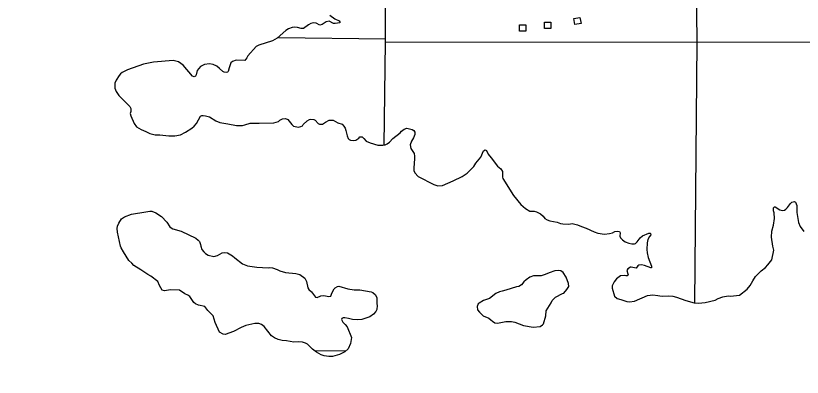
# Model space of a CAD drawing. Extents: x -19 to 366, y -4 to 359.
# Drawn here: x 138.218 to 140.733, y 199.977 to 201.135 of the extents above; entities that cross this region are included whole.
import ezdxf

# ---------------------------------------------------------------- set-up
doc = ezdxf.new("R2010")
doc.units = 0
for name, color, linetype in [('21', 7, 'Continuous'), ('R_Axis', 7, 'Continuous'), ('R_Axis Annot', 7, 'Continuous'), ('R_Border Prem', 7, 'Continuous'), ('Sheet Fence', 7, 'Continuous')]:
    doc.layers.add(name, color=color, linetype=linetype)

msp = doc.modelspace()

# ---------------------------------------------------------------- linework, layer by layer
at = {"layer": '21'}
for points in [[(140.0061, 201.1063), (140.0024, 201.1257), (140.0218, 201.1294), (140.0255, 201.11)], [(139.8291, 201.0853), (139.8291, 201.105), (139.8489, 201.105), (139.8489, 201.0853)], [(139.9092, 201.0943), (139.9092, 201.114), (139.9289, 201.114), (139.9289, 201.0943)]]:
    msp.add_lwpolyline(points, close=True, dxfattribs=at)
at = {"layer": 'R_Axis'}
msp.add_lwpolyline([(139.3955, 200.7198), (139.4, 201.0495), (139.3999, 201.0609), (139.3945, 202.0507), (139.3944, 202.0621), (139.3873, 203.0536), (139.3874, 203.0648), (139.3896, 204.0685)], dxfattribs=at)
at = {"layer": 'R_Axis Annot'}
for points in [[(140.397, 201.0494), (140.3912, 201.5333)], [(139.0577, 201.0651), (139.3999, 201.0609)], [(140.397, 201.0494), (139.4, 201.0495)], [(140.3893, 200.2155), (140.397, 201.0494)], [(141.3959, 201.0504), (140.397, 201.0494)], [(139.2723, 200.0607), (139.1736, 200.0617)]]:
    msp.add_lwpolyline(points, dxfattribs=at)
at = {"layer": 'R_Border Prem'}
for points in [[(139.2226, 201.1368), (139.2385, 201.1246), (139.2525, 201.1178), (139.2544, 201.1148), (139.2536, 201.1121), (139.2393, 201.1098), (139.2336, 201.1098), (139.2196, 201.117), (139.2105, 201.1151), (139.1977, 201.1068), (139.1901, 201.1049), (139.1784, 201.1109), (139.1697, 201.1117), (139.1618, 201.1098), (139.1534, 201.106), (139.1383, 201.0942), (139.13, 201.0939), (139.1191, 201.0973), (139.1107, 201.098), (139.1013, 201.0965), (139.09, 201.0927), (139.0809, 201.0878), (139.0533, 201.0627), (139.0386, 201.0548), (138.9951, 201.0399), (138.9868, 201.0362), (138.9604, 201.0058), (138.957, 200.9993), (138.9502, 200.9914), (138.9226, 200.9925), (138.9109, 200.9883), (138.906, 200.9834), (138.9003, 200.9682), (138.8973, 200.9565), (138.895, 200.9534), (138.8909, 200.9527), (138.8837, 200.9534), (138.8799, 200.9557), (138.8697, 200.9659), (138.8602, 200.9728), (138.8489, 200.9781), (138.8372, 200.9807), (138.8213, 200.9788), (138.8084, 200.9716), (138.7983, 200.9591), (138.7949, 200.9458), (138.7922, 200.9416), (138.7877, 200.9394), (138.7828, 200.9416), (138.7529, 200.9765), (138.7377, 200.9868), (138.7211, 200.9917), (138.6584, 200.9864), (138.6266, 200.9791), (138.5752, 200.9609), (138.5578, 200.9526), (138.5522, 200.9484)], [(138.5522, 200.9484), (138.548, 200.9431), (138.539, 200.9279), (138.5348, 200.9192), (138.5341, 200.9116), (138.5348, 200.9029), (138.539, 200.8915), (138.547, 200.8797), (138.5829, 200.8437), (138.5852, 200.8376), (138.5856, 200.8278), (138.5837, 200.8217), (138.5852, 200.8137), (138.5966, 200.7891), (138.6037, 200.7792), (138.6192, 200.7701), (138.634, 200.7641), (138.6465, 200.7576), (138.6635, 200.7534), (138.6786, 200.7531), (138.7073, 200.75), (138.7259, 200.7504), (138.744, 200.7535), (138.7606, 200.7622), (138.7807, 200.7743), (138.7882, 200.7812), (138.7954, 200.7895), (138.809, 200.813), (138.8124, 200.8149), (138.8169, 200.8153), (138.8245, 200.8142), (138.8369, 200.8104), (138.8574, 200.7983), (138.8702, 200.7926), (138.8959, 200.7888), (138.9235, 200.7827), (138.9424, 200.7831), (138.9507, 200.785), (138.967, 200.7911), (138.9961, 200.7907), (139.0434, 200.7915), (139.0581, 200.7964), (139.0626, 200.8002), (139.0706, 200.804), (139.0804, 200.8052), (139.0883, 200.8021), (139.1004, 200.7858), (139.1057, 200.7813), (139.1216, 200.7783), (139.1292, 200.7794), (139.1345, 200.7824), (139.1371, 200.7862), (139.1492, 200.7984), (139.1575, 200.8022), (139.1617, 200.8029), (139.1715, 200.8022), (139.1753, 200.8003), (139.1844, 200.79), (139.1896, 200.7878), (139.1983, 200.7874), (139.2082, 200.7938), (139.2203, 200.7999), (139.2324, 200.8007), (139.2475, 200.7916), (139.2611, 200.787), (139.2671, 200.7813), (139.2713, 200.7741), (139.2736, 200.7673), (139.2774, 200.7502), (139.2808, 200.7411), (139.2838, 200.7381), (139.288, 200.7366)], [(139.288, 200.7366), (139.2989, 200.7351), (139.305, 200.7362), (139.3144, 200.7423), (139.3186, 200.7472), (139.3258, 200.7472), (139.3314, 200.7415), (139.3379, 200.7332), (139.3507, 200.7271), (139.3757, 200.7203), (139.3912, 200.7199), (139.3991, 200.7211), (139.4059, 200.7245), (139.4131, 200.7302), (139.4233, 200.7416), (139.4467, 200.7598), (139.4509, 200.7647), (139.4599, 200.7719), (139.4686, 200.7742), (139.486, 200.7708), (139.4913, 200.7674), (139.4943, 200.7621), (139.4944, 200.7541), (139.4902, 200.7431), (139.4834, 200.7329), (139.4796, 200.7207), (139.4808, 200.7097), (139.4914, 200.6938), (139.4929, 200.6851), (139.4933, 200.676), (139.4907, 200.6479), (139.4911, 200.6395), (139.4945, 200.632), (139.5051, 200.6202), (139.555, 200.5937), (139.5675, 200.5895), (139.5826, 200.5906), (139.6166, 200.6058), (139.6449, 200.6199), (139.6615, 200.6309), (139.6823, 200.6517), (139.6895, 200.6624), (139.7053, 200.6821), (139.714, 200.7018), (139.7189, 200.7056), (139.7235, 200.7033), (139.7288, 200.6916), (139.7379, 200.6791), (139.7587, 200.6529), (139.7696, 200.6442), (139.7742, 200.6358), (139.7742, 200.6173), (139.7757, 200.6135), (139.8098, 200.5585), (139.8329, 200.53), (139.8476, 200.5175), (139.862, 200.5092), (139.876, 200.5088), (139.8835, 200.5065), (139.8956, 200.5005), (139.904, 200.4925), (139.9096, 200.4857), (139.9168, 200.4811), (139.9255, 200.4773), (139.9493, 200.4739), (139.9599, 200.4698), (139.9675, 200.4682), (139.9864, 200.4671), (139.9977, 200.469), (140.0144, 200.4652), (140.0272, 200.4595), (140.0416, 200.4546), (140.0681, 200.4425), (140.0798, 200.4387), (140.1002, 200.4353), (140.1168, 200.4368), (140.1267, 200.4398), (140.1335, 200.4433), (140.1425, 200.4452), (140.1486, 200.444)], [(140.6227, 200.3364), (140.6359, 200.3531), (140.6419, 200.3835), (140.6393, 200.3964), (140.6351, 200.4252), (140.6358, 200.4446), (140.6411, 200.4639), (140.6441, 200.4848), (140.6433, 200.5034), (140.6414, 200.5098), (140.6407, 200.5193), (140.6441, 200.5227), (140.6464, 200.5223), (140.6615, 200.5132), (140.6698, 200.511), (140.6762, 200.5125), (140.6808, 200.5151), (140.686, 200.5201), (140.6951, 200.5337), (140.6996, 200.5379), (140.7083, 200.5398), (140.711, 200.5375), (140.7163, 200.5265), (140.7155, 200.5041), (140.7209, 200.473), (140.7262, 200.4598), (140.7383, 200.4438)], [(139.0693, 200.0947), (139.0572, 200.0977), (139.0451, 200.1026), (139.036, 200.1091), (139.0118, 200.1394), (139.0035, 200.1462), (138.9948, 200.1485), (138.9823, 200.1493), (138.954, 200.1424), (138.9385, 200.1364), (138.9143, 200.1238), (138.8875, 200.114), (138.881, 200.1147), (138.8693, 200.1215), (138.8557, 200.1523), (138.8489, 200.1735), (138.8318, 200.1902), (138.8224, 200.2031), (138.8023, 200.208), (138.7925, 200.2122), (138.7872, 200.2167), (138.7743, 200.2357), (138.7683, 200.2399), (138.7588, 200.2437), (138.7411, 200.2558), (138.7127, 200.2569), (138.6938, 200.2535), (138.6859, 200.2558), (138.6775, 200.2706), (138.6715, 200.2835), (138.6499, 200.3009), (138.6397, 200.3058), (138.6174, 200.3206), (138.5954, 200.3346), (138.589, 200.3418), (138.5796, 200.3506), (138.5621, 200.3783), (138.5546, 200.3911), (138.5523, 200.3965), (138.5432, 200.442), (138.5424, 200.4537), (138.5432, 200.4602), (138.5469, 200.4708), (138.556, 200.4845), (138.5651, 200.4905), (138.5874, 200.4989), (138.6339, 200.5069), (138.6467, 200.5088), (138.6524, 200.5084), (138.6656, 200.5031), (138.6838, 200.4917), (138.7012, 200.4731)], [(138.7012, 200.4731), (138.7103, 200.4587), (138.7148, 200.4549), (138.7197, 200.4527), (138.7466, 200.4451), (138.7934, 200.4223), (138.801, 200.4163), (138.8048, 200.4113), (138.809, 200.4022), (138.8097, 200.3965), (138.8128, 200.3863), (138.8188, 200.3787), (138.8245, 200.3734), (138.8332, 200.3681), (138.8506, 200.3639), (138.8627, 200.367), (138.8782, 200.3757), (138.885, 200.3765), (138.8948, 200.3757), (138.9111, 200.3658), (138.9182, 200.3598), (138.9432, 200.3401), (138.9587, 200.3336), (138.989, 200.3295), (139.0245, 200.3276)], [(140.1486, 200.444), (140.1505, 200.4398), (140.1494, 200.4292), (140.152, 200.4235), (140.1581, 200.4167), (140.1668, 200.411), (140.1789, 200.4065), (140.1883, 200.4042), (140.1962, 200.4046), (140.1993, 200.4057), (140.2053, 200.4107), (140.2148, 200.4236), (140.2227, 200.4296), (140.2427, 200.4384), (140.2465, 200.4384), (140.2476, 200.4376), (140.2488, 200.4331), (140.2446, 200.4277), (140.2397, 200.4183), (140.2367, 200.4069), (140.236, 200.3864), (140.2367, 200.375), (140.2398, 200.3602), (140.2511, 200.3325), (140.2511, 200.3276), (140.2489, 200.3268), (140.2284, 200.3344), (140.2194, 200.3367), (140.2107, 200.3356), (140.2077, 200.3337), (140.2016, 200.3264), (140.1854, 200.3299), (140.1835, 200.3295), (140.1755, 200.3242), (140.1721, 200.3192), (140.1748, 200.3082), (140.1763, 200.3056), (140.1733, 200.3022), (140.1691, 200.3018), (140.1635, 200.3029), (140.1521, 200.3022), (140.1385, 200.2919), (140.1317, 200.2828), (140.1249, 200.2695), (140.1253, 200.2627), (140.1321, 200.2369), (140.1408, 200.2289), (140.1533, 200.2259), (140.1718, 200.2191), (140.1809, 200.218), (140.1968, 200.2206), (140.238, 200.2392), (140.255, 200.2407), (140.2709, 200.2392), (140.2773, 200.2377), (140.2871, 200.237), (140.3056, 200.2373), (140.3196, 200.2362), (140.3306, 200.2332), (140.3612, 200.2222), (140.3869, 200.2157), (140.4009, 200.2142), (140.4228, 200.2158), (140.4542, 200.2237), (140.4644, 200.2287), (140.4792, 200.234), (140.4962, 200.2374), (140.5037, 200.237), (140.5321, 200.2397), (140.557, 200.2594), (140.5664, 200.2708), (140.5747, 200.286), (140.5838, 200.2993), (140.6019, 200.3182), (140.6151, 200.3285), (140.6227, 200.3364)], [(139.0245, 200.3276), (139.0294, 200.3283), (139.0389, 200.3268), (139.054, 200.3223), (139.0619, 200.3181), (139.0808, 200.3128), (139.113, 200.3094), (139.1258, 200.306), (139.1421, 200.2939), (139.147, 200.2836), (139.1519, 200.2631), (139.1553, 200.2574), (139.1633, 200.2499), (139.1765, 200.2332), (139.1811, 200.232), (139.1935, 200.2377), (139.2003, 200.2385), (139.2079, 200.2381), (139.2189, 200.2358), (139.2253, 200.237), (139.2283, 200.2457), (139.2359, 200.2601), (139.2389, 200.2628), (139.2464, 200.2677), (139.2514, 200.2685), (139.2797, 200.2601), (139.3001, 200.2567), (139.3179, 200.2571), (139.3542, 200.2507), (139.3595, 200.248), (139.3682, 200.2412), (139.3727, 200.2313), (139.3724, 200.2116), (139.3739, 200.2067), (139.3724, 200.1942), (139.369, 200.1873), (139.3614, 200.1794), (139.3501, 200.1703), (139.3244, 200.1623), (139.3116, 200.1604), (139.2949, 200.1615), (139.2821, 200.1645), (139.27, 200.1672), (139.2643, 200.1668), (139.2609, 200.1649), (139.2598, 200.1615), (139.2636, 200.1535), (139.2707, 200.1463), (139.2772, 200.138), (139.2912, 200.1042), (139.2908, 200.0978), (139.2878, 200.0845), (139.2806, 200.0682), (139.2697, 200.0583), (139.2534, 200.05), (139.2308, 200.0431), (139.2194, 200.0428), (139.2035, 200.0454), (139.1941, 200.0488), (139.1793, 200.0572), (139.1669, 200.067), (139.1506, 200.0829), (139.1438, 200.0864), (139.1347, 200.089), (139.1234, 200.0905), (139.1075, 200.0894), (139.0833, 200.0939), (139.0693, 200.0947)], [(139.9371, 200.2274), (139.9435, 200.2338), (139.9662, 200.2448), (139.9703, 200.2463), (139.9802, 200.2581), (139.987, 200.2676), (139.9858, 200.2774), (139.9782, 200.2979), (139.968, 200.3123), (139.9612, 200.3173), (139.954, 200.3192), (139.9423, 200.318), (139.9238, 200.3112), (139.9109, 200.3055), (139.8981, 200.3021), (139.8731, 200.3017), (139.8622, 200.2975), (139.8505, 200.2888), (139.8429, 200.2823), (139.8354, 200.2732), (139.8263, 200.2679), (139.8191, 200.2664), (139.7851, 200.2558), (139.7734, 200.2523), (139.7643, 200.2508), (139.7526, 200.2451), (139.7333, 200.2292), (139.7137, 200.2227), (139.6997, 200.214), (139.6971, 200.2117), (139.6933, 200.2034), (139.6948, 200.1931), (139.7005, 200.1852), (139.713, 200.1734), (139.7304, 200.1658), (139.7376, 200.1609), (139.7421, 200.156), (139.7497, 200.1507), (139.758, 200.1499), (139.7848, 200.1552), (139.803, 200.1552), (139.8136, 200.1533), (139.8415, 200.1431), (139.8722, 200.1374), (139.8945, 200.1397), (139.902, 200.1443), (139.905, 200.1477), (139.9133, 200.1731), (139.9144, 200.1898), (139.919, 200.1981)], [(139.919, 200.1981), (139.9301, 200.2147), (139.9332, 200.2223), (139.9371, 200.2274)]]:
    msp.add_lwpolyline(points, dxfattribs=at)
at = {"layer": 'Sheet Fence'}
for points in [[(146.7783, 1.697), (146.5788, 10.3131), (146.3785, 18.9294), (146.1776, 27.5458), (145.9759, 36.1624), (145.7736, 44.7791), (145.5705, 53.396), (145.3668, 62.013), (145.1624, 70.6301), (144.9572, 79.2474), (144.7514, 87.8648), (144.5449, 96.4823), (144.3377, 105.1), (144.1299, 113.7179), (143.9213, 122.3359), (143.712, 130.954), (143.5021, 139.5723), (143.2915, 148.1907), (143.0802, 156.8092), (142.8682, 165.4279), (142.6555, 174.0468), (142.4422, 182.6658), (142.2282, 191.2849), (142.0135, 199.9042), (141.7981, 208.5236), (141.582, 217.1432), (141.3653, 225.7629), (141.1479, 234.3828), (140.9298, 243.0028), (140.711, 251.623), (140.4916, 260.2433), (140.2715, 268.8638), (140.0508, 277.4844), (139.8293, 286.1051), (139.6072, 294.726), (139.3845, 303.3471), (139.161, 311.9683), (138.937, 320.5896), (138.7122, 329.2111), (138.4868, 337.8328), (138.2607, 346.4546)], [(139.4406, 1.5315), (139.2511, 10.1473), (139.0608, 18.7633), (138.8699, 27.3793), (138.6784, 35.9956), (138.4861, 44.6119), (138.2932, 53.2285), (138.0997, 61.8451), (137.9055, 70.4619), (137.7106, 79.0789), (137.5151, 87.6959), (137.319, 96.3132), (137.1221, 104.9306), (136.9247, 113.5481), (136.7265, 122.1658), (136.5278, 130.7836), (136.3283, 139.4016), (136.1282, 148.0197), (135.9275, 156.6379), (135.7261, 165.2564), (135.5241, 173.8749), (135.3214, 182.4936), (135.1181, 191.1125), (134.9141, 199.7315), (134.7095, 208.3506), (134.5043, 216.9699), (134.2984, 225.5894), (134.0919, 234.209), (133.8847, 242.8288), (133.6769, 251.4487), (133.4685, 260.0687), (133.2594, 268.6889), (133.0497, 277.3093), (132.8393, 285.9298), (132.6283, 294.5504), (132.4167, 303.1713), (132.2044, 311.7922), (131.9916, 320.4133), (131.778, 329.0346), (131.5639, 337.656), (131.3491, 346.2776)], [(0, 198.1326), (7.1014, 198.137), (14.2028, 198.1503), (21.3042, 198.1724), (28.4055, 198.2034), (35.5068, 198.2433), (42.6081, 198.292), (49.7092, 198.3496), (56.8103, 198.4161), (63.9113, 198.4913), (71.0123, 198.5755), (78.1131, 198.6685), (85.2137, 198.7704), (92.3143, 198.8811), (99.4147, 199.0007), (106.5149, 199.1291), (113.615, 199.2664), (120.7149, 199.4126), (127.8146, 199.5676), (134.9141, 199.7315), (142.0135, 199.9042), (149.1125, 200.0858), (156.2114, 200.2762), (163.31, 200.4755), (170.4084, 200.6837), (177.5065, 200.9007), (184.6043, 201.1265), (191.7018, 201.3612), (198.799, 201.6048), (205.896, 201.8572), (212.9926, 202.1185), (220.0888, 202.3886), (227.1848, 202.6676), (234.2803, 202.9554), (241.3755, 203.2521), (248.4704, 203.5576), (255.5648, 203.872), (262.6589, 204.1952), (269.7525, 204.5273), (276.8457, 204.8682), (283.9385, 205.218), (291.0309, 205.5766), (298.1228, 205.9441), (305.2142, 206.3204), (312.3051, 206.7056), (319.3956, 207.0996), (326.4856, 207.5024), (333.5751, 207.9141), (340.664, 208.3347)]]:
    msp.add_spline(points, degree=3, dxfattribs=at)

doc.saveas('drawing.dxf')
